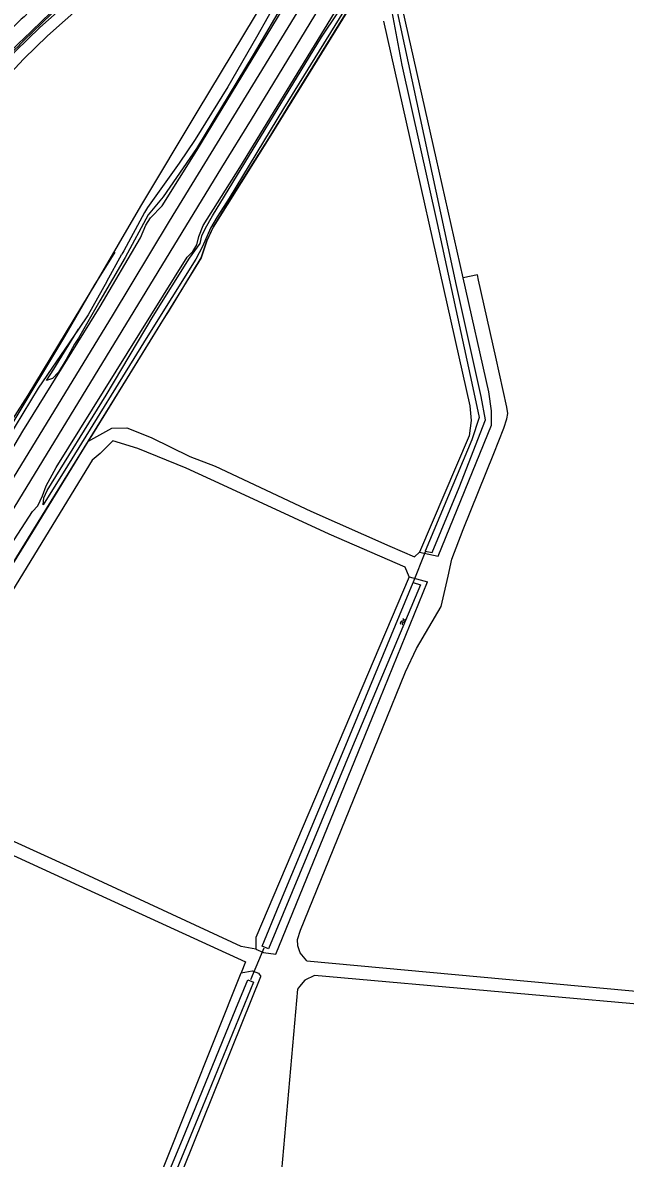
# Model space of a CAD drawing. Extents: x 136000 to 141000, y 400494 to 402006.
# Drawn here: x 138079.7 to 138221.6, y 401012.4 to 401279.7 of the extents above; entities that cross this region are included whole.
import ezdxf

# ---------------------------------------------------------------- set-up
doc = ezdxf.new("R2010")
doc.units = 0
for name, color, linetype in [('gg-afsc-hekwerk', 7, 'Continuous'), ('gg-aspt-spoorlijn', 7, 'Continuous'), ('gg-knt-BGT kruinlijn', 7, 'Continuous'), ('gg-knt-bronhoudergrens', 7, 'Continuous'), ('gg-knt-verharding', 7, 'Continuous'), ('gg-kntw-bovenkant insteek waterloop', 7, 'Continuous'), ('gg-kntw-waterlijn', 7, 'Continuous'), ('gg-kwrk-duiker nz buis', 7, 'Continuous'), ('gt-grn-vlakafsluiter', 7, 'Continuous'), ('gt-symb-watersymbool', 7, 'Continuous'), ('gx-grn-maaiveld', 7, 'Continuous')]:
    doc.layers.add(name, color=color, linetype=linetype)

# ---------------------------------------------------------------- blocks, each defined once
blk = doc.blocks.new('gt0-WA')
at = {"layer": 'gt-symb-watersymbool'}
for centre, start, end in [((-0.32, 0.02), 28.0725, 151.9275), ((0.43, 0.42), 208.0725, 331.9275), ((-0.32, -0.43), 28.0725, 151.9275), ((0.43, -0.03), 208.0725, 331.9275)]:
    blk.add_arc(centre, 0.425, start, end, dxfattribs=at)

msp = doc.modelspace()

# ---------------------------------------------------------------- linework, layer by layer
at = {"layer": 'gg-afsc-hekwerk'}
for points in [[(137990.28, 401009.88), (138003.23, 401031.3), (138034.56, 401082.47), (138046.96, 401103.11), (138064.96, 401132.35), (138073.34, 401146.02), (138082.29, 401160.48), (138104.33, 401196.05), (138112.71, 401209.56), (138114.02, 401211.6), (138121.73, 401224.31), (138123.09, 401228.34), (138124.63, 401231.64), (138128.59, 401238.07), (138137.76, 401252.57), (138142.96, 401261.07), (138155.19, 401280.83), (138167.52, 401300.5), (138191.26, 401338.28), (138193.98, 401341.48), (138195.54, 401346.36), (138205.87, 401364.05), (138215.79, 401381.44), (138219.45, 401387.75)], [(137969.74, 401010.33), (137980.48, 401026.38), (137984.36, 401032.03), (137989.41, 401040.11), (137996.89, 401052.17), (138025.08, 401098.4), (138036.9, 401117.42), (138047.05, 401130.07), (138050.8, 401136.11), (138054.5, 401142.02), (138061.05, 401153.7), (138064.67, 401159.84), (138064.84, 401162.69), (138064.91, 401164.8), (138069.21, 401172.08), (138076.96, 401184.81), (138089.59, 401205.82), (138096.55, 401217.74), (138101.47, 401225.67)]]:
    msp.add_lwpolyline(points, dxfattribs=at)
at = {"layer": 'gg-aspt-spoorlijn'}
for points in [[(137911.76, 400893.92), (138126.55, 401245.58), (138133.54, 401256.86), (138153.76, 401290.06), (138158.77, 401298.15), (138172.15, 401320.29), (138182.51, 401337.02), (138189.61, 401348.85), (138209.54, 401381.22), (138212.16, 401385.73), (138222.91, 401403.23), (138236.08, 401424.99), (138241.13, 401433.15), (138261.3, 401466.33), (138303.44, 401535.13), (138336.43, 401589.19), (138349.12, 401609.82), (138354.7, 401619.18), (138358.94, 401625.99), (138382.62, 401664.75), (138404.92, 401700.66)], [(137819.85, 400750.94), (138062.16, 401147.54), (138100.83, 401210.68), (138114.26, 401232.93), (138158.85, 401305.73), (138164.74, 401315.52), (138174.58, 401331.41), (138179.42, 401339.5), (138193.59, 401362.62), (138207.48, 401385.59), (138220.27, 401406.27), (138239.36, 401437.44), (138284.93, 401512.15), (138290.28, 401520.64), (138297.14, 401532.17), (138320.01, 401569.45), (138326.57, 401580.36), (138335.61, 401595.04), (138345.17, 401610.78), (138359.28, 401633.65), (138365.19, 401643.49), (138370.87, 401652.59), (138381.68, 401670.37), (138394.78, 401691.57)]]:
    msp.add_lwpolyline(points, dxfattribs=at)
at = {"layer": 'gg-knt-BGT kruinlijn'}
for p, q in [((138142, 401285.78), (138134, 401272.13)), ((138150.04, 401276.24), (138153.95, 401282.01)), ((138124.36, 401234.22), (138150.04, 401276.24)), ((138134, 401272.13), (138120.66, 401250.09)), ((138120.66, 401250.09), (138112.8, 401238.69)), ((138112.8, 401238.69), (138109.24, 401234.42)), ((138109.24, 401234.42), (138103.84, 401224.41)), ((138122.77, 401231.31), (138124.36, 401234.22)), ((138121.49, 401227.68), (138121.89, 401229.48)), ((138121.89, 401229.48), (138122.77, 401231.31)), ((138118.99, 401224.26), (138121.49, 401227.68)), ((138103.84, 401224.41), (138097.84, 401214.2)), ((138110.45, 401210.59), (138118.99, 401224.26)), ((138097.84, 401214.2), (138092.82, 401205.42)), ((138099.31, 401191.98), (138110.45, 401210.59)), ((138092.82, 401205.42), (138091.87, 401203.98)), ((138091.87, 401203.98), (138089.93, 401200.4)), ((138089.93, 401200.4), (138088.14, 401197.39)), ((138088.14, 401197.39), (138086.71, 401195.93)), ((138086.71, 401195.93), (138085.25, 401195.46)), ((138085.45, 401169.56), (138099.31, 401191.98)), ((138084.64, 401167.82), (138085.45, 401169.56)), ((138084.5, 401166.2), (138084.64, 401167.82))]:
    msp.add_line(p, q, dxfattribs=at)
at = {"layer": 'gg-knt-bronhoudergrens'}
for points in [[(138063.76, 401161.75), (138063.84, 401165.4), (138080.93, 401191.99), (138097.01, 401218.46), (138107.5, 401236.52), (138121.04, 401259.03), (138137.01, 401285.61), (138147.09, 401301.49), (138154.7, 401313.49)], [(138179.92, 401149.43), (138180.79, 401153.43), (138183.4, 401160.35), (138190.63, 401178.3), (138193.01, 401184.21), (138193.75, 401186.41), (138193.93, 401187.7), (138193.75, 401189.18), (138191.11, 401200.96), (138187.07, 401219.08), (138186.79, 401220.33), (138183.43, 401219.58)], [(138095.04, 401181.11), (138100.68, 401184.27), (138104.2, 401184.32), (138109.92, 401182.07), (138119.04, 401177.58), (138125.03, 401175.31), (138147.54, 401164.73), (138166.15, 401156.49), (138171.96, 401153.91), (138173.19, 401155.04)], [(138170.73, 401149.25), (138169.77, 401151.54), (138151.9, 401159.3), (138126.88, 401170.78), (138118.15, 401174.82), (138106.79, 401179.44), (138100.88, 401181.22), (138097.96, 401178.23), (138096.06, 401176.7), (138053.21, 401106.84), (138051.57, 401104.09), (138049.54, 401099.68)], [(138146.61, 401058.85), (138145.06, 401060.72), (138144.52, 401062.37), (138144.38, 401063.9), (138145.12, 401066.06), (138164.41, 401113.54), (138169.83, 401126.88), (138172.46, 401132.38), (138178.24, 401142.27), (138179.92, 401149.43)], [(138044.46, 401098.77), (138092.9, 401076.61), (138132.16, 401058.66), (138131.17, 401056.06)], [(138134.6, 401061.58), (138131.12, 401062.23), (138091.03, 401080.8), (138054.72, 401097.31), (138049.54, 401099.68)], [(138146.61, 401058.85), (138281.3, 401046.49), (138283.69, 401079.44)], [(138148.45, 401055.44), (138146.14, 401054.29), (138144.85, 401052.84), (138144.39, 401052.18), (138140.61, 401009.51)], [(138140.61, 401009.51), (138233.43, 401000.78), (138333.97, 400992.84), (138334.74, 401008.86), (138278.22, 401013.61), (138280.15, 401033.12), (138281.06, 401043.62), (138148.45, 401055.44)]]:
    msp.add_lwpolyline(points, dxfattribs=at)
at = {"layer": 'gg-knt-verharding'}
for points in [[(138117.34, 401309.52), (138103.53, 401297.6), (138096.85, 401291.77), (138090.26, 401285.84), (138088.34, 401284.06), (138079.68, 401275.73)], [(138117.6, 401309.22), (138103.79, 401297.3), (138097.12, 401291.47), (138090.53, 401285.54), (138088.61, 401283.77), (138079.96, 401275.44)]]:
    msp.add_lwpolyline(points, dxfattribs=at)
for centre, radius, start, end in [((138170.18, 401183.11), 133.15, 132.25, 138.3815), ((138237.94, 401113.34), 226.75, 134.2639, 138.1564), ((138238.42, 401112.87), 227.02, 134.2662, 138.1476)]:
    msp.add_arc(centre, radius, start, end, dxfattribs=at)
at = {"layer": 'gg-kntw-bovenkant insteek waterloop'}
for p, q in [((138183.43, 401219.58), (138177.06, 401247.84)), ((138177.55, 401154.14), (138190.12, 401184.92)), ((138173.19, 401155.04), (138177.55, 401154.14)), ((138170.73, 401149.25), (138134.6, 401064.33)), ((138170.73, 401149.25), (138175.07, 401148.05)), ((138162.79, 401117.95), (138175.07, 401148.05)), ((138139.33, 401060.44), (138162.79, 401117.95)), ((138134.6, 401064.33), (138134.6, 401061.58)), ((138112.87, 401010.24), (138131.17, 401056.06)), ((138117.7, 401010.39), (138135.8, 401055.17))]:
    msp.add_line(p, q, dxfattribs=at)
for points in [[(138073.49, 401264.34), (138079.93, 401271.19), (138085.49, 401276.61), (138117.39, 401304.91), (138126.4, 401312.7), (138130.36, 401315.03), (138150.4, 401328.34)], [(138128.92, 401317.2), (138124.7, 401314.67), (138115.66, 401306.85), (138083.71, 401278.51), (138078.08, 401273.02), (138071.6, 401266.12)], [(138177.06, 401247.84), (138169.19, 401282.71), (138169.7, 401284.21), (138174.3, 401291.49)], [(138164.68, 401280.02), (138185.03, 401189.46), (138185.3, 401186.02), (138184.85, 401182.44), (138173.19, 401155.04)], [(138190.12, 401184.92), (138190.12, 401188.32), (138189.48, 401192.78), (138183.43, 401219.58)], [(138134.6, 401061.58), (138136.41, 401060.82), (138139.33, 401060.44)], [(138131.17, 401056.06), (138133.71, 401056.54), (138135.2, 401055.92), (138135.8, 401055.17)]]:
    msp.add_lwpolyline(points, dxfattribs=at)
at = {"layer": 'gg-kntw-waterlijn'}
for points in [[(138200.59, 401338.73), (138187.2, 401317.68), (138166.85, 401285.14), (138166.44, 401284.05), (138166.67, 401282.23), (138168.96, 401269.68), (138177.34, 401232.38), (138185.46, 401194.82), (138187.2, 401186.76), (138185.48, 401181.46), (138174.51, 401155.26), (138176.16, 401154.98), (138182.51, 401170.3), (138188.72, 401186.18), (138187.7, 401191.65), (138181.88, 401217.84), (138167.73, 401283.3), (138168.04, 401284.19), (138174.54, 401295.2), (138193.92, 401325.91), (138201.61, 401338.09)], [(138136.09, 401062.31), (138140.09, 401072.02), (138155.44, 401108.68), (138171.68, 401147.9), (138173.39, 401147.38), (138157.38, 401109.29), (138137.61, 401061.68), (138136.09, 401062.31)], [(138114.36, 401009.66), (138117.3, 401016.84), (138129.88, 401047.56), (138132.68, 401054.4), (138134.02, 401053.85), (138122, 401024.48), (138115.99, 401009.82), (138117.38, 401009.6)]]:
    msp.add_lwpolyline(points, dxfattribs=at)
at = {"layer": 'gg-kwrk-duiker nz buis'}
for p, q in [((138171.59, 401147.65), (138174.65, 401155.35)), ((138133.39, 401054.46), (138136.58, 401061.89))]:
    msp.add_line(p, q, dxfattribs=at)
at = {"layer": 'gt-grn-vlakafsluiter'}
for points in [[(138157.75, 401284.87), (138157.69, 401284.79), (138137.76, 401252.57), (138124.57, 401231.58), (138123.09, 401228.34), (138121.73, 401224.31), (138095.86, 401182.44), (138095.04, 401181.11)], [(138095.04, 401181.11), (138081.95, 401159.84), (138064.46, 401131.7), (138044.46, 401098.77)]]:
    msp.add_lwpolyline(points, dxfattribs=at)
at = {"layer": 'gx-grn-maaiveld'}
msp.add_line((138099.47, 401218.76), (138103.02, 401225.15), dxfattribs=at)
for points in [[(138145.7, 401296.72), (138144.68, 401295.07), (138141.3, 401288.82), (138140.25, 401286.05), (138134.78, 401276.23), (138128.04, 401264.56), (138120.29, 401252.16), (138116.54, 401246.64), (138109.07, 401236.17), (138108.37, 401235.02), (138103.48, 401225.97), (138103.02, 401225.15)], [(138075.11, 401175.7), (138079.7, 401183.49), (138097.94, 401212.9), (138107.46, 401229.02), (138108.66, 401232.03), (138109.79, 401233.75), (138112.54, 401236.53), (138120.7, 401249.58), (138143.25, 401286.68)], [(138048.07, 401108.41), (138048.81, 401111.3), (138077.66, 401157.97), (138081.96, 401164.58), (138083.24, 401165.99), (138084.36, 401168.27), (138085.24, 401170.67), (138087.55, 401174.99), (138118.41, 401224.5), (138119.77, 401225.79), (138120.69, 401227.37), (138121.2, 401229.35), (138122.22, 401231.91), (138130.84, 401245.56), (138154.02, 401283.37)], [(138156.9, 401284.97), (138141.12, 401259.49), (138128.29, 401238.38), (138125.48, 401233.96), (138123.93, 401231.28), (138122.04, 401226.96), (138120.47, 401224.04), (138109.13, 401205.97), (138090.25, 401175.33), (138084.5, 401166.2)], [(138099.47, 401218.76), (138095.12, 401210.94), (138092.81, 401207.54)], [(138092.81, 401207.54), (138083.36, 401193.62), (138074.22, 401178.75), (138066.36, 401166.32), (138063.76, 401161.75)], [(138085.25, 401195.46), (138086.99, 401198.11), (138092.44, 401206.88), (138092.81, 401207.54)]]:
    msp.add_lwpolyline(points, dxfattribs=at)

# ---------------------------------------------------------------- block references
at = {"layer": 'gt-symb-watersymbool', "rotation": 67.84741349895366}
msp.add_blockref('gt0-WA', (138169.19, 401138.64), dxfattribs=at)

doc.saveas('drawing.dxf')
